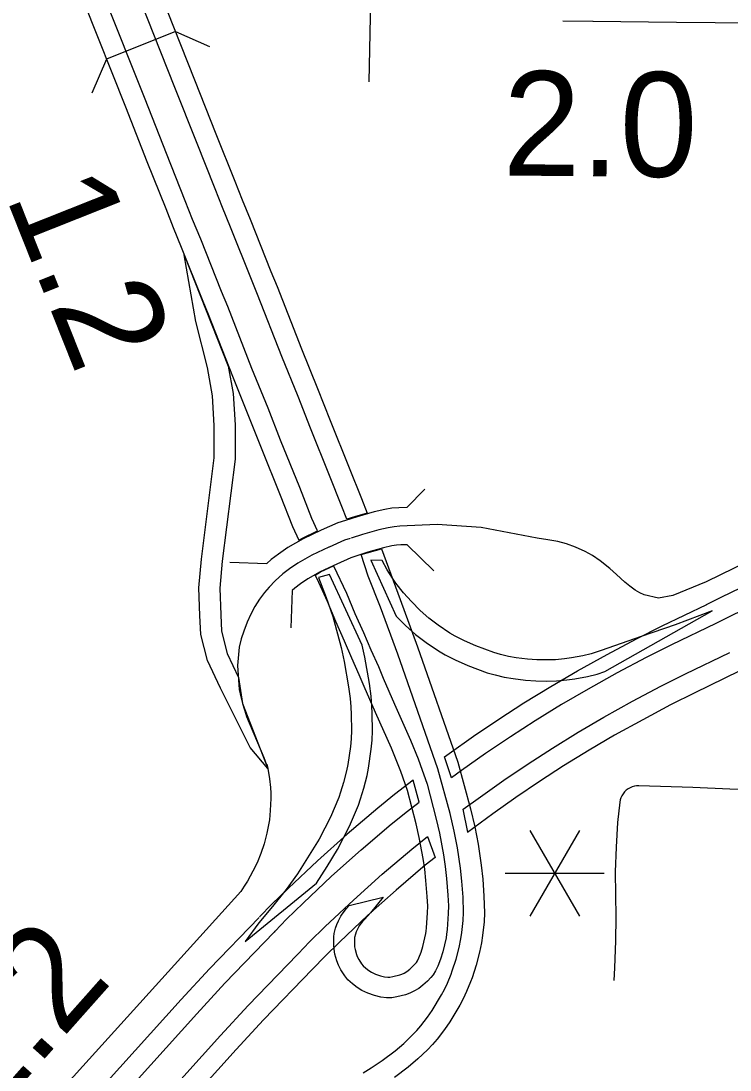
# Model space of a CAD drawing. Extents: x -19 to 366, y -4 to 359.
# Drawn here: x 147.621 to 148.163, y 185.132 to 185.934 of the extents above; entities that cross this region are included whole.
import ezdxf

# ---------------------------------------------------------------- set-up
doc = ezdxf.new("R2010")
doc.units = 0
for name, color, linetype in [('R_Contour Annot', 7, 'Continuous'), ('R_Exist Surface Annot', 7, 'Continuous'), ('R_Point Sym', 7, 'Continuous'), ('R_Striping', 7, 'Continuous'), ('R_Survey Control', 7, 'Continuous'), ('R_Water', 7, 'Continuous'), ('Sheet Fence', 7, 'Continuous'), ('T_Vehicle Path Lt Minor', 7, 'Continuous')]:
    doc.layers.add(name, color=color, linetype=linetype)

msp = doc.modelspace()

# ---------------------------------------------------------------- linework, layer by layer
at = {"layer": 'R_Contour Annot'}
for p, q in [((148.03542, 185.93443), (148.05849, 185.93436)), ((148.05828, 185.93436), (148.12218, 185.93357)), ((148.12221, 185.93357), (148.20247, 185.93269))]:
    msp.add_line(p, q, dxfattribs=at)
at = {"layer": 'R_Exist Surface Annot'}
for p, q in [((148.06738, 185.43704), (148.14947, 185.48336)), ((148.15231, 185.47385), (148.15239, 185.47388)), ((147.95035, 185.35575), (147.945, 185.37181)), ((147.92551, 185.33708), (147.92101, 185.35391)), ((147.96283, 185.31436), (147.95927, 185.33173)), ((147.93191, 185.31098), (147.93768, 185.29495)), ((147.96245, 185.31407), (147.96283, 185.31436)), ((147.79241, 185.23064), (147.84694, 185.27517)), ((147.87189, 185.25806), (147.89813, 185.2645))]:
    msp.add_line(p, q, dxfattribs=at)
for points in [[(147.72217, 185.96938), (147.75384, 185.88955), (147.77015, 185.84807), (147.78463, 185.81191), (147.7901, 185.7978), (147.79626, 185.78297), (147.8122, 185.74291), (147.81695, 185.73136), (147.83556, 185.6838), (147.8479, 185.65343), (147.85747, 185.62904), (147.87205, 185.59284), (147.88132, 185.56932), (147.88575, 185.55824), (147.87693, 185.55547), (147.8703, 185.55359)], [(147.8703, 185.55359), (147.86641, 185.56326), (147.85709, 185.58688), (147.84251, 185.62309), (147.83295, 185.64746), (147.8206, 185.67784), (147.80201, 185.72537), (147.79728, 185.73687), (147.78135, 185.7769), (147.77516, 185.7918), (147.76965, 185.806), (147.75519, 185.84213), (147.73887, 185.88363), (147.70716, 185.96356)], [(147.83633, 185.53894), (147.8479, 185.54454), (147.8436, 185.55399), (147.83422, 185.57776), (147.81963, 185.614), (147.81008, 185.63833), (147.79773, 185.66872), (147.77916, 185.7162), (147.77445, 185.72764), (147.75854, 185.76762), (147.75231, 185.78262), (147.74674, 185.79698), (147.7323, 185.83305), (147.71597, 185.87459), (147.68421, 185.95466)], [(147.6692, 185.94884), (147.70099, 185.86868), (147.71734, 185.82711), (147.73176, 185.79108), (147.73737, 185.77662), (147.74363, 185.76156), (147.75953, 185.7216), (147.76421, 185.71021), (147.78278, 185.66276), (147.79513, 185.63236), (147.80467, 185.60805), (147.81926, 185.5718), (147.82868, 185.54793), (147.83362, 185.53738), (147.83633, 185.53894)], [(147.78732, 185.43257), (147.79045, 185.41264), (147.80992, 185.36303), (147.79629, 185.37908), (147.77364, 185.42425), (147.76378, 185.4455), (147.75871, 185.46542), (147.75793, 185.47979), (147.75718, 185.50118), (147.75907, 185.52302), (147.76889, 185.60054), (147.76889, 185.62515), (147.76747, 185.64785), (147.76363, 185.66952), (147.75482, 185.70473), (147.746, 185.7556), (147.77959, 185.67059)], [(148.14521, 185.4883), (148.15646, 185.49382), (148.20169, 185.51577), (148.27556, 185.55069), (148.40252, 185.61102), (148.45859, 185.63743), (148.53909, 185.6757), (148.58859, 185.7005), (148.62393, 185.71665), (148.67924, 185.74267)], [(148.68609, 185.7281), (148.6307, 185.70205), (148.59555, 185.68598), (148.54615, 185.66123), (148.46548, 185.62288), (148.4094, 185.59647), (148.28246, 185.53614), (148.20864, 185.50125), (148.16352, 185.47936), (148.15231, 185.47385)], [(147.77959, 185.67059), (147.78329, 185.64974), (147.7848, 185.62565), (147.7848, 185.59953), (147.77489, 185.52134), (147.77312, 185.50078), (147.77383, 185.4805), (147.77451, 185.46783), (147.77883, 185.45086), (147.78732, 185.43257)], [(147.8812, 185.52649), (147.89662, 185.53098), (147.91095, 185.49211), (147.92434, 185.45583), (147.95509, 185.36766), (147.96487, 185.33218)], [(147.94927, 185.32865), (147.93986, 185.36261), (147.90924, 185.45041), (147.89596, 185.48637), (147.88659, 185.51004), (147.8812, 185.52649)], [(147.84603, 185.51084), (147.85015, 185.51323), (147.86007, 185.51785), (147.87006, 185.49689), (147.8763, 185.48149), (147.883, 185.46678), (147.88853, 185.45375), (147.89431, 185.44091), (147.89808, 185.4319), (147.90668, 185.41217), (147.91886, 185.38459), (147.9248, 185.37024), (147.92637, 185.36598), (147.9316, 185.3509), (147.93861, 185.32422)], [(148.14947, 185.48336), (148.12133, 185.47286), (148.09523, 185.4639), (148.06472, 185.4531), (148.05705, 185.45061), (148.05074, 185.44905), (148.04194, 185.44745), (148.03649, 185.44667), (148.02966, 185.44609), (148.02252, 185.4459), (148.0154, 185.44602), (148.00841, 185.44654), (147.99974, 185.4476), (147.99382, 185.44864), (147.98765, 185.45007), (147.98249, 185.45149), (147.96888, 185.45666), (147.96005, 185.4606), (147.95314, 185.46406), (147.94889, 185.46651), (147.94006, 185.47243), (147.93291, 185.47777), (147.92617, 185.48384), (147.9196, 185.49049), (147.91358, 185.49732), (147.90779, 185.50463), (147.90509, 185.50841), (147.90104, 185.51491), (147.89712, 185.52207), (147.88869, 185.52215)], [(147.88869, 185.52215), (147.90782, 185.4795), (147.91505, 185.47219), (147.92269, 185.46531), (147.93076, 185.45929), (147.94038, 185.45283), (147.94551, 185.44988), (147.95316, 185.44604), (147.96273, 185.44177), (147.97749, 185.43617), (147.9837, 185.43446), (147.99061, 185.43285), (147.99737, 185.43167), (148.00684, 185.43051), (148.01467, 185.42993), (148.02261, 185.4298), (148.03056, 185.43001), (148.03831, 185.43067), (148.04451, 185.43155), (148.05412, 185.4333), (148.06148, 185.43512), (148.06738, 185.43704)], [(147.88193, 185.45716), (147.85701, 185.51122), (147.84856, 185.50903), (147.85442, 185.49358), (147.85942, 185.47915), (147.86582, 185.45552), (147.86809, 185.44486), (147.87152, 185.42536), (147.87272, 185.4165), (147.87333, 185.41013), (147.87355, 185.40432), (147.87374, 185.39187), (147.87346, 185.38566), (147.87295, 185.37964), (147.871, 185.36592), (147.86999, 185.36127), (147.8677, 185.3521), (147.86549, 185.3448), (147.86406, 185.34069), (147.85776, 185.32571), (147.84897, 185.30887), (147.84147, 185.29658), (147.8325, 185.28247), (147.8238, 185.27049), (147.81346, 185.25741), (147.80284, 185.24486), (147.79241, 185.23064)], [(147.9232, 185.32074), (147.91653, 185.346), (147.91145, 185.36064), (147.91004, 185.36447), (147.9043, 185.37837), (147.89218, 185.4058), (147.88351, 185.42568), (147.87978, 185.43461), (147.87401, 185.4474), (147.8685, 185.4604), (147.86175, 185.47523), (147.85551, 185.49062), (147.84766, 185.50783), (147.84603, 185.51084)], [(147.945, 185.37181), (147.94838, 185.37431), (147.96706, 185.38763), (147.98637, 185.40052), (148.00558, 185.41301), (148.02613, 185.42562), (148.04664, 185.43768), (148.06923, 185.45013), (148.09166, 185.46217), (148.11131, 185.47191), (148.14538, 185.48838)], [(148.15239, 185.47388), (148.11839, 185.45745), (148.09904, 185.44786), (148.07692, 185.43599), (148.05461, 185.42369), (148.03442, 185.41182), (148.01418, 185.3994), (147.99522, 185.38707), (147.97621, 185.37438), (147.95784, 185.36128), (147.95035, 185.35575)], [(147.84694, 185.27517), (147.85514, 185.28807), (147.863, 185.30095), (147.87234, 185.31885), (147.8791, 185.33492), (147.8808, 185.33983), (147.88322, 185.34781), (147.88567, 185.3576), (147.88686, 185.36307), (147.88895, 185.37782), (147.88953, 185.38462), (147.88984, 185.39163), (147.88964, 185.40474), (147.8894, 185.41121), (147.88871, 185.41834), (147.88743, 185.42783), (147.8839, 185.44793), (147.88193, 185.45716)], [(147.95927, 185.33173), (147.9723, 185.34135), (147.99019, 185.35411), (148.00876, 185.36651), (148.02734, 185.37858), (148.0471, 185.39072), (148.06679, 185.40229), (148.08868, 185.41436), (148.11033, 185.42598), (148.12922, 185.43533), (148.1631, 185.45172)], [(148.17011, 185.43722), (148.13629, 185.42087), (148.11772, 185.41167), (148.09638, 185.40021), (148.07476, 185.3883), (148.05539, 185.37691), (148.03594, 185.36497), (148.01762, 185.35306), (147.99934, 185.34086), (147.98175, 185.32832), (147.96245, 185.31407)], [(147.92101, 185.35391), (147.90675, 185.343), (147.89396, 185.33269), (147.87055, 185.31276), (147.84774, 185.29237), (147.82559, 185.27154), (147.81276, 185.25905), (147.80381, 185.24968), (147.8034, 185.24926)], [(147.81483, 185.23792), (147.81535, 185.23844), (147.8242, 185.24771), (147.83673, 185.25991), (147.85862, 185.28051), (147.88113, 185.30062), (147.90423, 185.32029), (147.9167, 185.33034), (147.92551, 185.33708)], [(147.8827, 185.13036), (147.88889, 185.13403), (147.8973, 185.13963), (147.90705, 185.1471), (147.91379, 185.15277), (147.92054, 185.15919), (147.92376, 185.16262), (147.9269, 185.16622), (147.93199, 185.17275), (147.9354, 185.17781), (147.94269, 185.18976), (147.94481, 185.19386), (147.94711, 185.19883), (147.94986, 185.20567), (147.95087, 185.20823), (147.95372, 185.21711), (147.95598, 185.22596), (147.95733, 185.2326), (147.95815, 185.23744), (147.95913, 185.24682), (147.95935, 185.25277), (147.95905, 185.26453), (147.95822, 185.27671), (147.95701, 185.28681), (147.95478, 185.3024), (147.95237, 185.31496), (147.94927, 185.32865)], [(147.96487, 185.33218), (147.96802, 185.31824), (147.97056, 185.30505), (147.97287, 185.2889), (147.97415, 185.27821), (147.97503, 185.26528), (147.97535, 185.25269), (147.97509, 185.2457), (147.974, 185.23527), (147.97306, 185.22967), (147.97157, 185.22239), (147.9691, 185.21269), (147.96594, 185.20282), (147.96471, 185.19973), (147.96179, 185.19249), (147.95918, 185.18683), (147.95664, 185.18191), (147.94886, 185.16917), (147.94494, 185.16336), (147.93924, 185.15605), (147.93563, 185.15189), (147.93189, 185.14791), (147.92446, 185.14085), (147.91707, 185.13462), (147.90661, 185.12661)], [(147.93861, 185.32422), (147.94105, 185.3134), (147.94416, 185.29681), (147.94547, 185.28801), (147.94647, 185.27887), (147.94751, 185.26612), (147.94783, 185.25785), (147.94775, 185.252), (147.94692, 185.23979), (147.94651, 185.2362), (147.94605, 185.23359), (147.94359, 185.2227), (147.94191, 185.21727), (147.93978, 185.21178), (147.93811, 185.2083), (147.93616, 185.20525), (147.93436, 185.20308), (147.93188, 185.20046), (147.92844, 185.19731), (147.92516, 185.19481), (147.92157, 185.1926), (147.91838, 185.19104), (147.91512, 185.18987), (147.90851, 185.18833), (147.90474, 185.18769), (147.90265, 185.18757), (147.90049, 185.18763), (147.89615, 185.18816), (147.89138, 185.18939), (147.88632, 185.19114), (147.88176, 185.19324), (147.87811, 185.19545), (147.87448, 185.19818), (147.87109, 185.20138), (147.86867, 185.20434), (147.86576, 185.20891), (147.86381, 185.21262), (147.8626, 185.21577), (147.86114, 185.22105), (147.86046, 185.22474), (147.86026, 185.228), (147.86027, 185.23425), (147.86067, 185.23679), (147.86166, 185.24075), (147.86265, 185.24371), (147.86377, 185.24635), (147.86565, 185.25006), (147.86661, 185.25156), (147.87001, 185.25585), (147.87189, 185.25806)], [(147.89813, 185.2645), (147.88827, 185.25252), (147.8839, 185.2478), (147.88223, 185.24584), (147.8795, 185.24239), (147.87938, 185.2422), (147.87809, 185.23967), (147.87744, 185.23813), (147.87684, 185.23634), (147.87617, 185.23364), (147.87607, 185.23301), (147.87606, 185.22848), (147.87617, 185.22666), (147.87655, 185.22458), (147.87762, 185.22072), (147.87822, 185.21916), (147.87944, 185.21684), (147.88149, 185.21362), (147.88268, 185.21217), (147.88469, 185.21027), (147.88697, 185.20856), (147.88919, 185.20721), (147.89222, 185.20581), (147.89594, 185.20453), (147.8991, 185.20371), (147.90165, 185.2034), (147.90243, 185.20338), (147.90299, 185.20341), (147.90538, 185.20382), (147.91065, 185.20505), (147.91223, 185.20561), (147.91393, 185.20645), (147.9162, 185.20785), (147.9183, 185.20945), (147.9208, 185.21173), (147.92253, 185.21356), (147.92337, 185.21458), (147.92428, 185.216), (147.92527, 185.21806), (147.92698, 185.22248), (147.92832, 185.22678), (147.93056, 185.23669), (147.93087, 185.23846), (147.93118, 185.24123), (147.93196, 185.25264), (147.93202, 185.25766), (147.93174, 185.26517), (147.93074, 185.27737), (147.9298, 185.28598), (147.92858, 185.29419), (147.92558, 185.31021), (147.9232, 185.32074)], [(147.83231, 185.22059), (147.83299, 185.22127), (147.8417, 185.23038), (147.85375, 185.24212), (147.87526, 185.26236), (147.89732, 185.28207), (147.91995, 185.30133), (147.93191, 185.31098)], [(147.93768, 185.29495), (147.93022, 185.28894), (147.9079, 185.26993), (147.88614, 185.25049), (147.86488, 185.23049), (147.85313, 185.21905), (147.84452, 185.21004), (147.84374, 185.20925)], [(147.80315, 185.24901), (147.76516, 185.20975), (147.7436, 185.1863), (147.68505, 185.12125), (147.62222, 185.05112)], [(147.63421, 185.04038), (147.69703, 185.11049), (147.75551, 185.17547), (147.77687, 185.1987), (147.81472, 185.23782)], [(147.65255, 185.02395), (147.71535, 185.09404), (147.77372, 185.1589), (147.79478, 185.18181), (147.83242, 185.22069)], [(147.84398, 185.2095), (147.80649, 185.17076), (147.78563, 185.14807), (147.72733, 185.08328), (147.66454, 185.0132)]]:
    msp.add_lwpolyline(points, dxfattribs=at)
at = {"layer": 'R_Point Sym'}
for points in [[(148.93575, 185.88341), (148.61534, 185.73148), (148.60963, 185.72916), (148.52941, 185.69151), (148.40422, 185.63189), (148.35199, 185.60679), (148.31311, 185.58769), (148.14487, 185.50555)], [(148.14487, 185.50555), (148.11939, 185.49518), (148.1085, 185.49314), (148.09749, 185.49559), (148.09426, 185.49712), (148.09075, 185.49922), (148.0865, 185.50227), (148.08264, 185.50543), (148.07641, 185.51135), (148.07133, 185.51573), (148.06388, 185.52161), (148.05798, 185.52578), (148.05238, 185.52886), (148.045, 185.53205), (148.03809, 185.53463), (148.03141, 185.53644), (148.02386, 185.5378), (148.01573, 185.53899), (147.97291, 185.54712), (147.9393, 185.54944), (147.91075, 185.54809), (147.90643, 185.54774), (147.90187, 185.547), (147.89476, 185.54543), (147.88224, 185.54182), (147.87357, 185.53904)], [(147.8728, 185.5388), (147.86835, 185.53737), (147.85681, 185.53226)], [(147.85656, 185.53215), (147.84338, 185.52601), (147.83268, 185.51992), (147.82636, 185.51547), (147.8214, 185.51165), (147.81548, 185.50639), (147.81076, 185.50162), (147.80725, 185.49755), (147.80335, 185.49232), (147.79986, 185.48671), (147.79675, 185.48081), (147.79403, 185.47479), (147.79142, 185.46786), (147.78955, 185.462), (147.78803, 185.45572), (147.7873, 185.45018), (147.78664, 185.44166), (147.78802, 185.42329), (147.7892, 185.41764), (147.79045, 185.41264), (147.79194, 185.40768), (147.79366, 185.40269), (147.80666, 185.37144), (147.80978, 185.36298)], [(147.87791, 185.52552), (147.87713, 185.52527)], [(147.80902, 185.36624), (147.80978, 185.36298), (147.81122, 185.35494), (147.81185, 185.34831), (147.81207, 185.34411), (147.81213, 185.33998), (147.81174, 185.33094), (147.81101, 185.32358), (147.80918, 185.31336), (147.80709, 185.30541), (147.80458, 185.2979), (147.80161, 185.29076), (147.79835, 185.28432), (147.79429, 185.27684), (147.79184, 185.27288), (147.78918, 185.269), (147.48961, 184.93784)]]:
    msp.add_lwpolyline(points, dxfattribs=at)
at = {"layer": 'R_Striping'}
msp.add_lwpolyline([(148.18226, 185.34647), (148.1631, 185.34708), (148.13467, 185.34836), (148.09352, 185.34965), (148.09176, 185.34961), (148.09002, 185.34935), (148.08833, 185.34888), (148.08671, 185.34819), (148.08518, 185.34732), (148.08379, 185.34626), (148.08252, 185.34503), (148.08143, 185.34365), (148.0805, 185.34215), (148.07977, 185.34055), (148.07925, 185.33887), (148.07894, 185.33714), (148.07718, 185.32168), (148.07599, 185.30278), (148.07526, 185.28387), (148.07579, 185.24919), (148.07562, 185.23129), (148.07491, 185.21064), (148.07439, 185.20094)], dxfattribs=at)
at = {"layer": 'R_Survey Control'}
msp.add_lwpolyline([(147.88957, 185.95872), (147.88821, 185.94978), (147.88716, 185.88793)], dxfattribs=at)
at = {"layer": 'R_Water'}
for p, q in [((147.73927, 185.92628), (147.68646, 185.90533)), ((147.73927, 185.92628), (147.76535, 185.91501)), ((147.68646, 185.90533), (147.67519, 185.87925))]:
    msp.add_line(p, q, dxfattribs=at)
for points in [[(147.9161, 185.56236), (147.92985, 185.57643)], [(147.9161, 185.56236), (147.9101, 185.56229), (147.90472, 185.56186), (147.89919, 185.56096), (147.89125, 185.5592), (147.8781, 185.55541), (147.86923, 185.55257), (147.86329, 185.55067)], [(147.86329, 185.55067), (147.85056, 185.54502), (147.83685, 185.53864), (147.82506, 185.53193), (147.81795, 185.52691), (147.81234, 185.52261), (147.80914, 185.51976)], [(147.91643, 185.53395), (147.91141, 185.53389), (147.90815, 185.53363), (147.90454, 185.53305), (147.89826, 185.53166), (147.88638, 185.52823), (147.87791, 185.52552), (147.8734, 185.52408)], [(147.93675, 185.5141), (147.91643, 185.53395)], [(147.78075, 185.52078), (147.80914, 185.51976)], [(147.8734, 185.52408), (147.86256, 185.51927), (147.8499, 185.51338), (147.8403, 185.50791), (147.83478, 185.50402), (147.83045, 185.5007), (147.8285, 185.49896)], [(147.82849, 185.49896), (147.82747, 185.47057)]]:
    msp.add_lwpolyline(points, dxfattribs=at)
at = {"layer": 'Sheet Fence'}
for points in [[(154.11585, 1.87092), (153.9063, 10.48743), (153.69602, 19.10409), (153.48501, 27.72087), (153.27327, 36.3378), (153.0608, 44.95486), (152.84759, 53.57206), (152.63366, 62.1894), (152.419, 70.80688), (152.20362, 79.42449), (151.98751, 88.04225), (151.77068, 96.66014), (151.55312, 105.27817), (151.33484, 113.89634), (151.11584, 122.51465), (150.89612, 131.13311), (150.67568, 139.7517), (150.45452, 148.37043), (150.23264, 156.98931), (150.01005, 165.60832), (149.78674, 174.22748), (149.56272, 182.84677), (149.33799, 191.46621), (149.11254, 200.0858), (148.88638, 208.70552), (148.65952, 217.32539), (148.43194, 225.9454), (148.20366, 234.56555), (147.97466, 243.18584), (147.74497, 251.80628), (147.51457, 260.42687), (147.28346, 269.04759), (147.05165, 277.66846), (146.81914, 286.28948), (146.58593, 294.91064), (146.35202, 303.53194), (146.11742, 312.15339), (145.88211, 320.77499), (145.64611, 329.39673), (145.40941, 338.01861), (145.17202, 346.64065)], [(0, 180.89994), (7.12284, 180.90436), (14.24566, 180.9176), (21.36847, 180.93968), (28.49124, 180.97058), (35.61397, 181.01031), (42.73664, 181.05888), (49.85925, 181.11627), (56.98178, 181.18249), (64.10422, 181.25754), (71.22656, 181.34142), (78.3488, 181.43413), (85.47091, 181.53567), (92.5929, 181.64603), (99.71474, 181.76523), (106.83643, 181.89325), (113.95795, 182.0301), (121.0793, 182.17578), (128.20046, 182.33029), (135.32143, 182.49362), (142.44218, 182.66579), (149.56272, 182.84677), (156.68303, 183.03659), (163.8031, 183.23523), (170.92291, 183.4427), (178.04247, 183.65899), (185.16175, 183.88411), (192.28074, 184.11805), (199.39944, 184.36082), (206.51784, 184.61242), (213.63591, 184.87283), (220.75366, 185.14207), (227.87107, 185.42014), (234.98813, 185.70702), (242.10483, 186.00273), (249.22115, 186.30726), (256.33709, 186.62061), (263.45264, 186.94279), (270.56779, 187.27378), (277.68251, 187.61359), (284.79682, 187.96222), (291.91068, 188.31967), (299.02409, 188.68594), (306.13705, 189.06103), (313.24954, 189.44494), (320.36154, 189.83766), (327.47305, 190.23919), (334.58406, 190.64954), (341.69455, 191.06871)]]:
    msp.add_spline(points, degree=3, dxfattribs=at)
at = {"layer": 'T_Vehicle Path Lt Minor'}
for p, q in [((148.04797, 185.31563), (148.01009, 185.25002)), ((148.01009, 185.31563), (148.04797, 185.25002)), ((147.99115, 185.28282), (148.06691, 185.28282))]:
    msp.add_line(p, q, dxfattribs=at)

# ---------------------------------------------------------------- texts
for s, rotation, p in [('2.0', 359.54184, (147.98926, 185.81628)), ('1.2', 291.66946, (147.60923, 185.80034)), ('1.2', 48.39921, (147.59334, 185.08933))]:
    msp.add_text(s, height=0.08, rotation=rotation, dxfattribs=at).set_placement(p)

doc.saveas('drawing.dxf')
